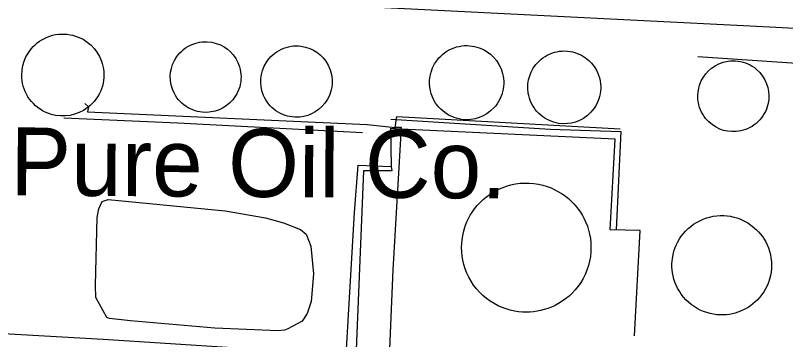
# Model space of a CAD drawing. Extents: x 3313447 to 3351316, y 703786 to 729172.
# Drawn here: x 3320216 to 3321154, y 718548 to 718944 of the extents above; entities that cross this region are included whole.
import ezdxf

# ---------------------------------------------------------------- set-up
doc = ezdxf.new("R2010")
doc.units = 0
for name, color, linetype in [('V-BLDG-IDEN', 7, 'Continuous'), ('V-DOMW-TANK', 7, 'Continuous'), ('V-ROAD-CNTR', 7, 'Continuous'), ('V-TOPO-SHOR', 7, 'Continuous'), ('V-UTIL-LINE', 7, 'Continuous')]:
    doc.layers.add(name, color=color, linetype=linetype)

msp = doc.modelspace()

# ---------------------------------------------------------------- linework, layer by layer
at = {"layer": 'V-DOMW-TANK'}
for points in [[(3320226.95, 718888.09), (3320229.13, 718893.23), (3320232.05, 718898.37), (3320235.76, 718903.38), (3320237.92, 718905.78), (3320240.29, 718908.08), (3320242.84, 718910.26), (3320245.59, 718912.3), (3320248.51, 718914.17), (3320251.6, 718915.86), (3320254.83, 718917.33), (3320258.18, 718918.59), (3320261.64, 718919.6), (3320265.16, 718920.36), (3320268.73, 718920.88), (3320272.32, 718921.12), (3320275.9, 718921.12), (3320279.44, 718920.86), (3320282.92, 718920.35), (3320286.32, 718919.62), (3320289.6, 718918.66), (3320292.76, 718917.5), (3320295.77, 718916.17), (3320298.63, 718914.67), (3320303.86, 718911.27), (3320308.39, 718907.46), (3320312.22, 718903.41), (3320315.57, 718898.95), (3320318.56, 718893.85), (3320321.05, 718888.13), (3320322.04, 718885.06), (3320322.86, 718881.86), (3320323.47, 718878.56), (3320323.86, 718875.16), (3320324.02, 718871.69), (3320323.93, 718868.18), (3320323.6, 718864.64), (3320323.01, 718861.11), (3320322.16, 718857.61), (3320321.06, 718854.18), (3320319.71, 718850.83), (3320318.14, 718847.6), (3320316.34, 718844.5), (3320314.35, 718841.56), (3320312.17, 718838.8), (3320309.83, 718836.23), (3320307.36, 718833.87), (3320304.78, 718831.71), (3320302.12, 718829.77), (3320299.39, 718828.04), (3320293.83, 718825.21), (3320288.28, 718823.2), (3320282.85, 718821.91), (3320277.31, 718821.23), (3320271.39, 718821.19), (3320265.2, 718821.9), (3320262.04, 718822.57), (3320258.87, 718823.46), (3320255.7, 718824.59), (3320252.56, 718825.95), (3320249.48, 718827.54), (3320246.48, 718829.37), (3320243.58, 718831.43), (3320240.82, 718833.71), (3320238.22, 718836.19), (3320235.79, 718838.86), (3320233.56, 718841.7), (3320231.55, 718844.68), (3320229.77, 718847.79), (3320228.22, 718850.98), (3320226.92, 718854.25), (3320225.86, 718857.56), (3320225.05, 718860.88), (3320224.47, 718864.19), (3320224.12, 718867.47), (3320223.99, 718870.7), (3320224.32, 718876.93), (3320225.35, 718882.74)], [(3320405.26, 718874.48), (3320406.18, 718879.2), (3320407.72, 718884.06), (3320409.96, 718888.94), (3320412.93, 718893.71), (3320416.64, 718898.22), (3320418.77, 718900.32), (3320421.07, 718902.29), (3320423.53, 718904.12), (3320426.13, 718905.77), (3320428.86, 718907.25), (3320431.69, 718908.52), (3320434.61, 718909.59), (3320437.59, 718910.45), (3320440.61, 718911.08), (3320443.64, 718911.49), (3320446.66, 718911.7), (3320449.65, 718911.68), (3320455.46, 718911.06), (3320460.92, 718909.72), (3320465.93, 718907.79), (3320470.43, 718905.39), (3320474.39, 718902.66), (3320478.01, 718899.51), (3320481.45, 718895.74), (3320484.56, 718891.37), (3320487.21, 718886.41), (3320489.26, 718880.94), (3320490.01, 718878.05), (3320490.57, 718875.07), (3320490.92, 718872.03), (3320491.05, 718868.95), (3320490.96, 718865.85), (3320490.65, 718862.76), (3320490.12, 718859.7), (3320489.37, 718856.69), (3320488.41, 718853.76), (3320487.25, 718850.93), (3320485.91, 718848.21), (3320484.4, 718845.62), (3320480.96, 718840.91), (3320477.07, 718836.85), (3320472.89, 718833.48), (3320468.57, 718830.78), (3320464.22, 718828.71), (3320459.68, 718827.16), (3320454.7, 718826.06), (3320449.36, 718825.55), (3320443.74, 718825.73), (3320437.97, 718826.7), (3320435.09, 718827.49), (3320432.23, 718828.5), (3320429.43, 718829.71), (3320426.69, 718831.14), (3320424.05, 718832.76), (3320421.53, 718834.58), (3320419.15, 718836.57), (3320416.92, 718838.72), (3320414.86, 718841.02), (3320412.98, 718843.44), (3320411.3, 718845.96), (3320409.81, 718848.55), (3320407.45, 718853.9), (3320405.88, 718859.29), (3320405.05, 718864.6), (3320404.88, 718869.69)], [(3320515.17, 718866.97), (3320515.86, 718871.78), (3320517.17, 718876.75), (3320519.18, 718881.79), (3320521.94, 718886.75), (3320523.6, 718889.15), (3320525.46, 718891.47), (3320527.5, 718893.7), (3320529.72, 718895.81), (3320532.11, 718897.77), (3320534.65, 718899.57), (3320537.33, 718901.19), (3320540.12, 718902.61), (3320543.01, 718903.84), (3320545.98, 718904.84), (3320548.99, 718905.64), (3320552.02, 718906.2), (3320555.06, 718906.55), (3320558.08, 718906.69), (3320561.06, 718906.62), (3320563.97, 718906.35), (3320569.54, 718905.27), (3320574.69, 718903.57), (3320579.34, 718901.38), (3320583.47, 718898.82), (3320587.28, 718895.82), (3320590.93, 718892.2), (3320594.29, 718887.94), (3320597.21, 718883.07), (3320598.46, 718880.43), (3320599.54, 718877.65), (3320600.45, 718874.78), (3320601.16, 718871.8), (3320601.66, 718868.75), (3320601.95, 718865.65), (3320602.02, 718862.52), (3320601.85, 718859.39), (3320601.47, 718856.27), (3320600.86, 718853.2), (3320600.04, 718850.2), (3320599.01, 718847.28), (3320597.8, 718844.48), (3320596.41, 718841.8), (3320594.85, 718839.26), (3320593.17, 718836.87), (3320589.45, 718832.58), (3320585.4, 718828.97), (3320581.18, 718826.04), (3320576.9, 718823.75), (3320572.39, 718821.94), (3320567.43, 718820.59), (3320562.06, 718819.82), (3320556.39, 718819.72), (3320553.47, 718819.96), (3320550.53, 718820.41), (3320547.58, 718821.07), (3320544.65, 718821.94), (3320541.76, 718823.03), (3320538.93, 718824.33), (3320536.19, 718825.83), (3320533.55, 718827.54), (3320531.05, 718829.43), (3320528.69, 718831.49), (3320526.5, 718833.71), (3320524.49, 718836.05), (3320522.67, 718838.51), (3320521.05, 718841.05), (3320519.63, 718843.67), (3320518.4, 718846.32), (3320516.55, 718851.69), (3320515.44, 718857), (3320515.01, 718862.12)], [(3320721.21, 718869.77), (3320722.38, 718874.68), (3320724.2, 718879.71), (3320726.74, 718884.73), (3320730.06, 718889.61), (3320732, 718891.94), (3320734.15, 718894.18), (3320736.47, 718896.29), (3320738.96, 718898.26), (3320741.62, 718900.07), (3320744.41, 718901.69), (3320747.33, 718903.12), (3320750.36, 718904.34), (3320753.46, 718905.33), (3320756.62, 718906.1), (3320759.81, 718906.64), (3320763.01, 718906.95), (3320766.19, 718907.03), (3320769.32, 718906.88), (3320772.4, 718906.53), (3320775.39, 718905.98), (3320781.05, 718904.35), (3320786.22, 718902.11), (3320790.84, 718899.41), (3320794.87, 718896.38), (3320798.54, 718892.92), (3320801.98, 718888.83), (3320805.06, 718884.11), (3320807.62, 718878.8), (3320808.67, 718875.95), (3320809.54, 718872.98), (3320810.2, 718869.91), (3320810.66, 718866.77), (3320810.9, 718863.57), (3320810.91, 718860.33), (3320810.69, 718857.08), (3320810.23, 718853.86), (3320809.54, 718850.67), (3320808.62, 718847.55), (3320807.5, 718844.52), (3320806.16, 718841.59), (3320804.64, 718838.81), (3320802.95, 718836.16), (3320801.11, 718833.68), (3320799.14, 718831.36), (3320794.89, 718827.27), (3320790.37, 718823.91), (3320785.72, 718821.27), (3320781.08, 718819.29), (3320776.25, 718817.85), (3320770.99, 718816.91), (3320765.36, 718816.6), (3320759.48, 718817.04), (3320756.48, 718817.56), (3320753.48, 718818.29), (3320750.49, 718819.24), (3320747.54, 718820.42), (3320744.65, 718821.81), (3320741.84, 718823.42), (3320739.14, 718825.24), (3320736.58, 718827.25), (3320734.16, 718829.44), (3320731.91, 718831.79), (3320729.85, 718834.29), (3320727.99, 718836.9), (3320726.33, 718839.61), (3320724.89, 718842.4), (3320723.66, 718845.24), (3320722.64, 718848.1), (3320721.22, 718853.83), (3320720.57, 718859.42), (3320720.6, 718864.77)], [(3320842.53, 718870.2), (3320844.37, 718874.81), (3320846.86, 718879.43), (3320850.06, 718883.94), (3320853.98, 718888.2), (3320856.21, 718890.19), (3320858.61, 718892.05), (3320861.17, 718893.77), (3320863.88, 718895.32), (3320866.72, 718896.69), (3320869.67, 718897.87), (3320872.71, 718898.84), (3320875.83, 718899.58), (3320878.99, 718900.1), (3320882.17, 718900.39), (3320885.35, 718900.45), (3320888.5, 718900.29), (3320891.6, 718899.91), (3320894.62, 718899.32), (3320897.56, 718898.54), (3320900.38, 718897.57), (3320905.65, 718895.17), (3320910.36, 718892.24), (3320914.45, 718888.95), (3320917.93, 718885.43), (3320920.99, 718881.53), (3320923.75, 718877.06), (3320926.06, 718872.03), (3320927.79, 718866.51), (3320928.39, 718863.58), (3320928.8, 718860.57), (3320929.01, 718857.5), (3320929, 718854.38), (3320928.77, 718851.23), (3320928.32, 718848.08), (3320927.63, 718844.96), (3320926.72, 718841.89), (3320925.59, 718838.9), (3320924.25, 718836), (3320922.72, 718833.21), (3320921, 718830.57), (3320919.12, 718828.07), (3320917.1, 718825.75), (3320914.95, 718823.6), (3320912.7, 718821.64), (3320907.99, 718818.27), (3320903.11, 718815.66), (3320898.21, 718813.77), (3320893.42, 718812.51), (3320888.51, 718811.81), (3320883.27, 718811.66), (3320877.75, 718812.17), (3320872.1, 718813.44), (3320869.27, 718814.38), (3320866.46, 718815.52), (3320863.69, 718816.88), (3320860.99, 718818.45), (3320858.38, 718820.22), (3320855.89, 718822.19), (3320853.52, 718824.34), (3320851.32, 718826.67), (3320849.29, 718829.15), (3320847.45, 718831.76), (3320845.81, 718834.48), (3320844.37, 718837.29), (3320843.15, 718840.16), (3320842.15, 718843.08), (3320841.36, 718846.01), (3320840.79, 718848.94), (3320840.23, 718854.71), (3320840.41, 718860.24), (3320841.21, 718865.43)], [(3321060.32, 718876.29), (3321063.97, 718879.46), (3321068.19, 718882.35), (3321072.97, 718884.84), (3321078.27, 718886.78), (3321084, 718888.05), (3321086.98, 718888.4), (3321090.02, 718888.54), (3321093.09, 718888.47), (3321096.17, 718888.17), (3321099.24, 718887.66), (3321102.27, 718886.92), (3321105.24, 718885.96), (3321108.13, 718884.79), (3321110.91, 718883.43), (3321113.57, 718881.88), (3321116.08, 718880.18), (3321118.44, 718878.31), (3321122.65, 718874.23), (3321126.14, 718869.8), (3321128.91, 718865.18), (3321131, 718860.5), (3321132.44, 718855.9), (3321133.36, 718851.16), (3321133.75, 718846.06), (3321133.51, 718840.67), (3321132.54, 718835.11), (3321130.78, 718829.51), (3321129.59, 718826.76), (3321128.19, 718824.05), (3321126.59, 718821.43), (3321124.79, 718818.91), (3321122.81, 718816.51), (3321120.65, 718814.25), (3321118.34, 718812.16), (3321115.89, 718810.25), (3321113.31, 718808.52), (3321110.65, 718806.99), (3321107.91, 718805.67), (3321105.12, 718804.55), (3321099.48, 718802.95), (3321093.89, 718802.13), (3321088.5, 718802.04), (3321083.41, 718802.58), (3321078.7, 718803.63), (3321074.14, 718805.2), (3321069.52, 718807.41), (3321064.98, 718810.31), (3321060.65, 718813.93), (3321056.68, 718818.25), (3321054.89, 718820.66), (3321053.25, 718823.22), (3321051.78, 718825.92), (3321050.5, 718828.74), (3321049.41, 718831.65), (3321048.54, 718834.65), (3321047.88, 718837.7), (3321047.45, 718840.78), (3321047.24, 718843.87), (3321047.25, 718846.95), (3321047.48, 718849.98), (3321047.91, 718852.95), (3321049.34, 718858.64), (3321051.43, 718863.88), (3321054.05, 718868.6), (3321057.06, 718872.74)], [(3320899.01, 718710.89), (3320901.68, 718707.48), (3320904.23, 718703.82), (3320906.64, 718699.9), (3320908.88, 718695.74), (3320910.9, 718691.34), (3320912.7, 718686.7), (3320914.23, 718681.85), (3320915.46, 718676.81), (3320916.38, 718671.59), (3320916.95, 718666.23), (3320917.15, 718660.77), (3320916.97, 718655.23), (3320916.39, 718649.67), (3320915.41, 718644.12), (3320914.02, 718638.62), (3320912.24, 718633.23), (3320910.08, 718627.97), (3320907.55, 718622.9), (3320904.67, 718618.05), (3320901.49, 718613.45), (3320898.02, 718609.14), (3320894.3, 718605.12), (3320890.38, 718601.43), (3320886.29, 718598.07), (3320882.06, 718595.05), (3320877.74, 718592.37), (3320873.36, 718590.02), (3320868.95, 718588), (3320864.55, 718586.3), (3320860.17, 718584.9), (3320855.85, 718583.79), (3320851.6, 718582.94), (3320847.31, 718582.33), (3320842.87, 718581.95), (3320838.28, 718581.82), (3320833.56, 718581.97), (3320828.73, 718582.42), (3320823.81, 718583.18), (3320818.85, 718584.28), (3320813.86, 718585.73), (3320808.89, 718587.55), (3320803.96, 718589.74), (3320799.13, 718592.29), (3320794.43, 718595.22), (3320789.9, 718598.5), (3320785.58, 718602.13), (3320781.51, 718606.08), (3320777.73, 718610.31), (3320774.26, 718614.82), (3320771.14, 718619.55), (3320768.37, 718624.46), (3320765.99, 718629.52), (3320763.98, 718634.68), (3320762.36, 718639.9), (3320761.12, 718645.15), (3320760.26, 718650.37), (3320759.75, 718655.54), (3320759.59, 718660.62), (3320759.75, 718665.59), (3320760.2, 718670.42), (3320760.93, 718675.09), (3320761.91, 718679.58), (3320763.11, 718683.87), (3320764.5, 718687.97), (3320766.12, 718691.99), (3320768.01, 718696.03), (3320770.19, 718700.07), (3320772.68, 718704.09), (3320775.48, 718708.05), (3320778.6, 718711.92), (3320782.03, 718715.67), (3320785.79, 718719.26), (3320789.85, 718722.66), (3320794.2, 718725.84), (3320798.84, 718728.74), (3320803.72, 718731.35), (3320808.83, 718733.63), (3320814.12, 718735.56), (3320819.58, 718737.1), (3320825.14, 718738.26), (3320830.77, 718739.01), (3320836.43, 718739.35), (3320842.06, 718739.29), (3320847.64, 718738.83), (3320853.11, 718737.99), (3320858.45, 718736.78), (3320863.61, 718735.23), (3320868.56, 718733.36), (3320873.29, 718731.21), (3320877.78, 718728.81), (3320882, 718726.19), (3320885.95, 718723.38), (3320889.63, 718720.42), (3320893.03, 718717.33), (3320896.16, 718714.14)], [(3321098.29, 718695.57), (3321101.73, 718694.12), (3321104.98, 718692.5), (3321108.05, 718690.74), (3321113.61, 718686.89), (3321118.71, 718682.44), (3321121.17, 718679.9), (3321123.53, 718677.14), (3321125.79, 718674.17), (3321127.91, 718670.98), (3321129.86, 718667.58), (3321131.62, 718664), (3321133.17, 718660.23), (3321134.49, 718656.3), (3321135.54, 718652.22), (3321136.32, 718648.03), (3321136.81, 718643.75), (3321136.99, 718639.42), (3321136.86, 718635.06), (3321136.41, 718630.71), (3321135.66, 718626.41), (3321134.59, 718622.18), (3321133.24, 718618.06), (3321131.6, 718614.07), (3321129.71, 718610.25), (3321127.59, 718606.62), (3321125.25, 718603.2), (3321122.73, 718599.99), (3321120.05, 718597.02), (3321117.25, 718594.29), (3321114.35, 718591.8), (3321111.37, 718589.55), (3321108.34, 718587.54), (3321105.28, 718585.77), (3321099.17, 718582.88), (3321092.77, 718580.69), (3321089.33, 718579.83), (3321085.76, 718579.16), (3321082.06, 718578.7), (3321078.24, 718578.46), (3321074.33, 718578.46), (3321070.34, 718578.73), (3321066.3, 718579.27), (3321062.23, 718580.1), (3321058.18, 718581.22), (3321054.16, 718582.64), (3321050.21, 718584.36), (3321046.37, 718586.37), (3321042.66, 718588.66), (3321039.12, 718591.22), (3321035.77, 718594.03), (3321032.63, 718597.06), (3321029.74, 718600.3), (3321027.11, 718603.7), (3321024.75, 718607.25), (3321022.67, 718610.91), (3321020.87, 718614.65), (3321019.35, 718618.43), (3321018.12, 718622.23), (3321017.16, 718626.03), (3321016.45, 718629.79), (3321015.99, 718633.49), (3321015.77, 718637.12), (3321015.76, 718640.65), (3321016.32, 718647.39), (3321017.62, 718654.03), (3321018.59, 718657.43), (3321019.8, 718660.86), (3321021.24, 718664.3), (3321022.95, 718667.73), (3321024.91, 718671.11), (3321027.13, 718674.43), (3321029.62, 718677.66), (3321032.37, 718680.77), (3321035.37, 718683.72), (3321038.61, 718686.49), (3321042.07, 718689.05), (3321045.73, 718691.37), (3321049.57, 718693.44), (3321053.56, 718695.23), (3321057.67, 718696.73), (3321061.87, 718697.92), (3321066.11, 718698.81), (3321070.38, 718699.38), (3321074.63, 718699.65), (3321078.84, 718699.63), (3321082.98, 718699.32), (3321087.01, 718698.74), (3321090.92, 718697.91), (3321094.69, 718696.84)]]:
    msp.add_lwpolyline(points, close=True, dxfattribs=at)
at = {"layer": 'V-ROAD-CNTR'}
msp.add_lwpolyline([(3319277.33, 719013.84), (3319889.09, 718989.98), (3320334.31, 718970.5), (3321111.09, 718931.3), (3321953.94, 718887.04), (3322091.06, 718870.22)], dxfattribs=at)
at = {"layer": 'V-TOPO-SHOR'}
msp.add_lwpolyline([(3320536.4, 718559.04), (3320459.14, 718562.33), (3320356.39, 718571.2), (3320330.87, 718574.09), (3320327.52, 718575.46), (3320314.27, 718599.76), (3320313.72, 718614.55), (3320315.71, 718697.19), (3320317.81, 718707.92), (3320321.91, 718716.63), (3320329.32, 718719.26), (3320471.68, 718705.38), (3320520.68, 718696.93), (3320542.8, 718690.71), (3320563.57, 718682.48), (3320570.25, 718677.06), (3320576.18, 718662.22), (3320579.28, 718628.6), (3320576.33, 718595.02), (3320571.51, 718580.27), (3320565.39, 718570.91), (3320547.84, 718561.64), (3320543.8, 718559.66), (3320536.4, 718559.04)], dxfattribs=at)
at = {"layer": 'V-UTIL-LINE'}
for points in [[(3322000.76, 718847.42), (3321854.06, 718855.01), (3321736.83, 718863.3), (3321735.97, 718839.18), (3321723.91, 718839.95), (3321726.78, 718863.38), (3321543.87, 718872.86), (3321407.23, 718884.65), (3321396.46, 718879.37), (3321224.94, 718886.74), (3321215.52, 718882.12), (3321047.38, 718893.49)], [(3320300.79, 718836.19), (3320305.45, 718832.13), (3320304.06, 718826.11), (3320644.43, 718810.71), (3320678.58, 718807.09), (3320680.7, 718820.48), (3320952.71, 718805.62)], [(3320638.99, 718800.7), (3320413.88, 718812.51), (3320275.18, 718818.29)], [(3320673.3, 718817.19), (3320867.58, 718804.94), (3320953.35, 718802.26), (3320947.67, 718682.2)], [(3320630.61, 718520.58), (3320664.77, 718516.96), (3320671.48, 718517.58), (3320676.4, 718633.5), (3320686.47, 718807.02), (3320678.58, 718807.09)], [(3320970.17, 718552.8), (3320977.21, 718681.43), (3320940.35, 718682.39), (3320946.58, 718792.93), (3320685.94, 718805.03), (3320673.21, 718805.79), (3320673.9, 718759.41)], [(3320087.22, 718562.25), (3320323.05, 718549.01), (3320619.15, 718529.94), (3320629.22, 718703.46), (3320633.7, 718761.07), (3320673.9, 718759.41), (3320674.52, 718754.05), (3320640.34, 718754.31), (3320630.44, 718516.45), (3320769.78, 718507.32), (3320771.29, 718528.75), (3320782.01, 718528), (3320780.5, 718505.89), (3321054.5, 718489.01), (3321401.52, 718468.19), (3321404.56, 718513.08), (3321440.07, 718511.46), (3321437.04, 718466.58), (3321762.61, 718444.59), (3321764.11, 718465.36), (3321775.5, 718464.6), (3321773.33, 718444.51), (3321828.68, 718441.25)]]:
    msp.add_lwpolyline(points, dxfattribs=at)

# ---------------------------------------------------------------- texts
at = {"layer": 'V-BLDG-IDEN'}
msp.add_text('Pure Oil Co.', height=82.9998, rotation=359.63452, dxfattribs=at).set_placement((3320209.76, 718724.3))

doc.saveas('drawing.dxf')
